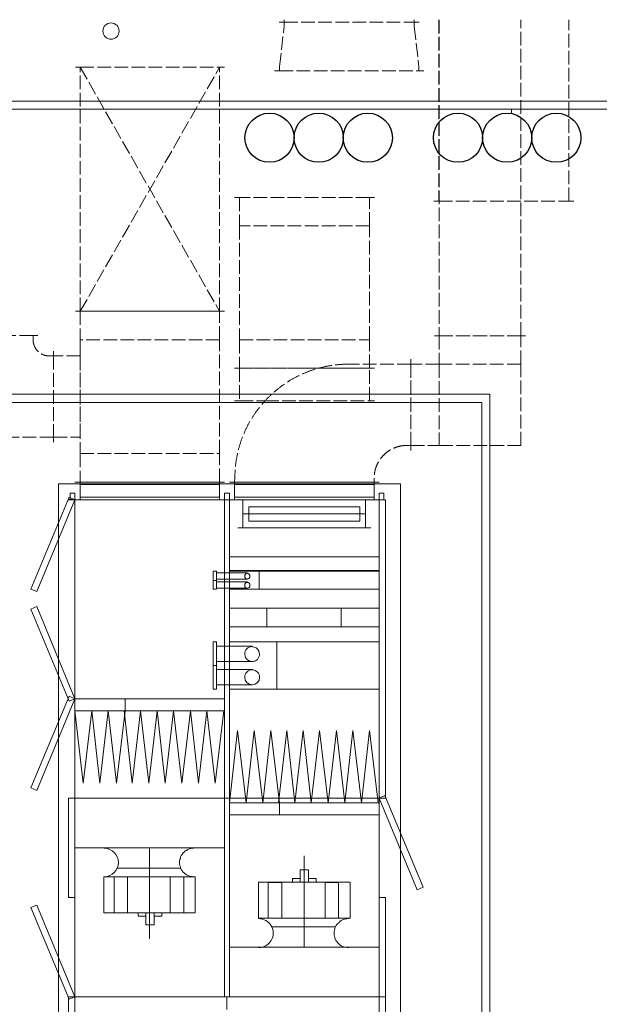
# Model space of a CAD drawing. Header units: millimetres. Extents: x -300186 to 535068, y -28581 to 763298.
# Tile 396 of 405: x 147694 to 151255, y 372429 to 378483. Entities that reach past the tile are written whole.
import ezdxf

# ---------------------------------------------------------------- set-up
doc = ezdxf.new("R2010")
doc.units = ezdxf.units.MM
doc.header["$LTSCALE"] = 10
doc.linetypes.add('ACAD_ISO02W100', pattern=[15, 12, -3])
for name, color, linetype, lineweight in [('koty', 6, 'Continuous', 9), ('NS_tenka', 252, 'Continuous', 18), ('NS_tlusta', 252, 'Continuous', 18)]:
    doc.layers.add(name, color=color, linetype=linetype, lineweight=lineweight)
doc.layers.add('netisk', color=30, linetype='Continuous', plot=False)
doc.layers.add('popisky', color=6, linetype='Continuous')

# ---------------------------------------------------------------- blocks, each defined once
blk = doc.blocks.new('A$C12ac11e3')
for p, q in [((3115.2, 6051.9), (3112.6, 6026.9)), ((3971.2, 6051.9), (3971.2, 6026.9))]:
    blk.add_line(p, q)
at = {"linetype": 'ByBlock', "lineweight": -2}
blk.add_lwpolyline([(2165, 8576.9), (2135, 8576.9)], dxfattribs=at)
at = {"layer": 'NS_tenka', "linetype": 'ACAD_ISO02W100', "ltscale": 0.7}
for p, q in [((3417.6, 8854.5), (3387.6, 8854.5)), ((3417.6, 8854.5), (3387.6, 8854.5)), ((3417.6, 8869.7), (3417.6, 8854.5)), ((3417.6, 8829.5), (3417.6, 8854.5)), ((3417.6, 8854.5), (4217.6, 8854.5)), ((3417.6, 8854.5), (3417.6, 8854.5)), ((3417.6, 8854.5), (4217.6, 8854.5)), ((4217.6, 8854.5), (4217.6, 8869.7)), ((4217.6, 8829.5), (4217.6, 8854.5)), ((4217.6, 8854.5), (4247.6, 8854.5)), ((4217.6, 8854.5), (4217.6, 8854.5)), ((4217.6, 8854.5), (4247.6, 8854.5)), ((4367.9, 8869.7), (4367.9, 7754.5)), ((4371.2, 8869.7), (4371.2, 6926.9)), ((4871.2, 6926.9), (4871.2, 8869.7)), ((5167.9, 7754.5), (5167.9, 8869.7)), ((3389.6, 8579.5), (3417.6, 8829.5)), ((4217.6, 8829.5), (4245.6, 8579.5)), ((3389.6, 8554.5), (3359.6, 8554.5)), ((3389.6, 8579.5), (3389.6, 8554.5)), ((3389.6, 8554.5), (3389.6, 8554.5)), ((3389.6, 8554.5), (4245.6, 8554.5)), ((4245.6, 8579.5), (4245.6, 8554.5)), ((4245.6, 8554.5), (4245.6, 8554.5)), ((4245.6, 8554.5), (4275.6, 8554.5)), ((3143.2, 7776.9), (3113.2, 7776.9)), ((3943.2, 7776.9), (3143.2, 7776.9)), ((3143.2, 7776.9), (3143.2, 7601.9)), ((3943.2, 7601.9), (3943.2, 7776.9)), ((3943.2, 7776.9), (3973.2, 7776.9)), ((4367.9, 7754.5), (4337.9, 7754.5)), ((4367.9, 7754.5), (5167.9, 7754.5)), ((5167.9, 7754.5), (5197.9, 7754.5)), ((3943.2, 7601.9), (3143.2, 7601.9)), ((3143.2, 7601.9), (3143.2, 6901.9)), ((3143.2, 7601.9), (3143.2, 6901.9)), ((3943.2, 7601.9), (3143.2, 7601.9)), ((3943.2, 6901.9), (3943.2, 7601.9)), ((2165, 7076.9), (2135, 7076.9)), ((3021, 7076.9), (2165, 7076.9)), ((2165, 7076.9), (2165, 6901.9)), ((3021, 6901.9), (3021, 7076.9)), ((3021, 7076.9), (3051, 7076.9)), ((1875.1, 6927.3), (1375.1, 6927.3)), ((1875.1, 6902.3), (1875.1, 6927.3)), ((1875.1, 6927.3), (1905.1, 6927.3)), ((1875.1, 6927.3), (1875.1, 6927.3)), ((2165, 6901.9), (2165, 6201.9)), ((3021, 6901.9), (2165, 6901.9)), ((2165, 6901.9), (2165, 6201.9)), ((3021, 6201.9), (3021, 6901.9)), ((3021, 6201.9), (3021, 6901.9)), ((3143.2, 6901.9), (3943.2, 6901.9)), ((3143.2, 6901.9), (3143.2, 6726.9)), ((3943.2, 6726.9), (3943.2, 6901.9)), ((4371.2, 6926.9), (4341.2, 6926.9)), ((4371.2, 6926.9), (4341.2, 6926.9)), ((4871.2, 6926.9), (4371.2, 6926.9)), ((4371.2, 6926.9), (4371.2, 6751.9)), ((4371.2, 6926.9), (4871.2, 6926.9)), ((4871.2, 6751.9), (4871.2, 6926.9)), ((4871.2, 6926.9), (4901.2, 6926.9)), ((4871.2, 6926.9), (4901.2, 6926.9)), ((1975.1, 6802.3), (2000.1, 6802.3)), ((2000.1, 6802.3), (2000.1, 6832.3)), ((2000.1, 6802.3), (2000.1, 6832.3)), ((2000.1, 6802.3), (2000.1, 6802.3)), ((2000.1, 6802.3), (2000.1, 6302.3)), ((2165, 6802.3), (2000.1, 6802.3)), ((2000.1, 6802.3), (2000.1, 6302.3)), ((2165, 6802.3), (2165, 6832.3)), ((2165, 6302.3), (2165, 6802.3)), ((4196.2, 6751.9), (4196.2, 6781.9)), ((4196.2, 6751.9), (4196.2, 6781.9)), ((3143.2, 6726.9), (3113.2, 6726.9)), ((3143.2, 6726.9), (3113.2, 6726.9)), ((3143.2, 6726.9), (3943.2, 6726.9)), ((3629.8, 6726.9), (3143.2, 6726.9)), ((3143.2, 6726.9), (3143.2, 6526.9)), ((3943.2, 6726.9), (3629.8, 6726.9)), ((4196.2, 6751.9), (3815.2, 6751.9)), ((3943.2, 6726.9), (3973.2, 6726.9)), ((3943.2, 6726.9), (3973.2, 6726.9)), ((3943.2, 6526.9), (3943.2, 6726.9)), ((4196.2, 6751.9), (4196.2, 6751.9)), ((4196.2, 6251.9), (4196.2, 6751.9)), ((4196.2, 6751.9), (4196.2, 6251.9)), ((4371.2, 6751.9), (4196.2, 6751.9)), ((4371.2, 6751.9), (4371.2, 6251.9)), ((4871.2, 6751.9), (4371.2, 6751.9)), ((4371.2, 6751.9), (4371.2, 6251.9)), ((4871.2, 6251.9), (4871.2, 6751.9)), ((4871.2, 6251.9), (4871.2, 6751.9)), ((3143.2, 6526.9), (3113.2, 6526.9)), ((3143.2, 6526.9), (3301.1, 6526.9)), ((3301.1, 6526.9), (3943.2, 6526.9)), ((3943.2, 6526.9), (3973.2, 6526.9)), ((2000.1, 6302.3), (1250.1, 6302.3)), ((2000.1, 6302.3), (2000.1, 6272.3)), ((2000.1, 6302.3), (2000.1, 6302.3)), ((2000.1, 6302.3), (2000.1, 6272.3)), ((2000.1, 6302.3), (2165, 6302.3)), ((4171.2, 6251.9), (4196.2, 6251.9)), ((4196.2, 6251.9), (4196.2, 6251.9)), ((4196.2, 6251.9), (4196.2, 6221.9)), ((4196.2, 6251.9), (4196.2, 6221.9)), ((4196.2, 6251.9), (4371.2, 6251.9)), ((4371.2, 6251.9), (4871.2, 6251.9)), ((4371.2, 6251.9), (4871.2, 6251.9)), ((2165, 6201.9), (2165, 6026.9)), ((2165, 6201.9), (3021, 6201.9)), ((2165, 6201.9), (3021, 6201.9)), ((3021, 6026.9), (3021, 6201.9))]:
    blk.add_line(p, q, dxfattribs=at)
at = {"layer": 'NS_tenka', "ltscale": 0.7}
for p, q in [((3052, 6026.9), (2132.1, 6026.9)), ((2165, 6026.9), (2135, 6026.9)), ((2165, 6012), (3020.4, 6012))]:
    blk.add_line(p, q, dxfattribs=at)
at = {"layer": 'NS_tenka'}
for p, q in [((2165, 6026.9), (2165, 5917.1)), ((2165, 5934.9), (2165, 6012)), ((3020.4, 6026.9), (3020.4, 5917.1)), ((3020.4, 6012), (3020.4, 5934.9)), ((3021, 6026.9), (3051, 6026.9)), ((4000.9, 6026.9), (3082.9, 6026.9)), ((4000.9, 6026.9), (3082.9, 6026.9)), ((3112.6, 6026.9), (3112.6, 5917.1)), ((3112.6, 6026.9), (3112.6, 5917.1)), ((3112.6, 5934.9), (3112.6, 6012)), ((3112.6, 6012), (3971.2, 6012)), ((3112.6, 5934.9), (3112.6, 6012)), ((3112.6, 6012), (3971.2, 6012)), ((3971.2, 6026.9), (3971.2, 5917.1)), ((3971.2, 6026.9), (3971.2, 5917.1)), ((3971.2, 6012), (3971.2, 5934.9)), ((3971.2, 6012), (3971.2, 5934.9)), ((2096.5, 5934.9), (1861.7, 5368.4)), ((2132.1, 5917.1), (2096.5, 5934.9)), ((2102.4, 5917.1), (2102.4, 5958.7)), ((2102.4, 5958.7), (2132.1, 5958.7)), ((2132.1, 5958.7), (2132.1, 5917.1)), ((3020.4, 5934.9), (2165, 5934.9)), ((3052, 5917.1), (3052, 5958.7)), ((3052, 5958.7), (3082.9, 5958.7)), ((3052, 5917.1), (3052, 5958.7)), ((3052, 5958.7), (3082.9, 5958.7)), ((3082.9, 5958.7), (3082.9, 5917.1)), ((3082.9, 5958.7), (3082.9, 5917.1)), ((3971.2, 5934.9), (3112.6, 5934.9)), ((3971.2, 5934.9), (3112.6, 5934.9)), ((4000.9, 5917.1), (4000.9, 5958.7)), ((4000.9, 5958.7), (4030.6, 5958.7)), ((4030.6, 5958.7), (4030.6, 5917.1)), ((1897.5, 5353.6), (2132.1, 5917.1)), ((2093.5, 5917.1), (2093.5, 5920.1)), ((2093.5, 5920.1), (2132.1, 5920.1)), ((2132.1, 5917.1), (2093.5, 5917.1)), ((2132.1, 5917.1), (2102.4, 5917.1)), ((2132.1, 5920.1), (2132.1, 5917.1)), ((2132.1, 4084.2), (2132.1, 5917.1)), ((2132.1, 5917.1), (3052, 5917.1)), ((3052, 5917.1), (2132.1, 5917.1)), ((3052, 5917.1), (3052, 4084.2)), ((3082.9, 5917.1), (3052, 5917.1)), ((3052, 5917.1), (3052, 4084.2)), ((3082.9, 5917.1), (3052, 5917.1)), ((3082.9, 5917.1), (3052, 5917.1)), ((3082.9, 4084.2), (3082.9, 5917.1)), ((3082.9, 4084.2), (3082.9, 5917.1)), ((3082.9, 5917.1), (4000.9, 5917.1)), ((4000.9, 5917.1), (3082.9, 5917.1)), ((4000.9, 5917.1), (3082.9, 5917.1)), ((3133.4, 5917.1), (3950.5, 5917.1)), ((3133.4, 5917.1), (3950.5, 5917.1)), ((3163, 5745.1), (3163, 5917.1)), ((3163, 5745.1), (3163, 5917.1)), ((3201.8, 5786.6), (3201.8, 5875.6)), ((3201.8, 5875.6), (3882, 5875.6)), ((3201.8, 5786.6), (3201.8, 5875.6)), ((3201.8, 5875.6), (3882, 5875.6)), ((3882, 5875.6), (3882, 5786.6)), ((3882, 5875.6), (3882, 5786.6)), ((3917.6, 5745.1), (3917.6, 5917.1)), ((3917.6, 5745.1), (3917.6, 5917.1)), ((4000.9, 5917.1), (4000.9, 4084.2)), ((4040.7, 5917.1), (4000.9, 5917.1)), ((4000.9, 5917.1), (4000.9, 4084.2)), ((4030.6, 5917.1), (4000.9, 5917.1)), ((4040.7, 4084.2), (4040.7, 5917.1)), ((3917.6, 5831.1), (3163, 5831.1)), ((3917.6, 5831.1), (3163, 5831.1)), ((3917.6, 5831.1), (3163, 5831.1)), ((3917.6, 5831.1), (3163, 5831.1)), ((3882, 5786.6), (3201.8, 5786.6)), ((3882, 5786.6), (3201.8, 5786.6)), ((3133.4, 5745.1), (3950.5, 5745.1)), ((3133.4, 5745.1), (3950.5, 5745.1)), ((3082.9, 5484.1), (3082.9, 5567.1)), ((3082.9, 5567.1), (4000.9, 5567.1)), ((4000.9, 5567.1), (4000.9, 5484.1)), ((3002.6, 5478.2), (2981.8, 5478.2)), ((2981.8, 5478.2), (2981.8, 5421.8)), ((3002.6, 5421.8), (3002.6, 5478.2)), ((3192.7, 5468.3), (3002.6, 5468.3)), ((4000.9, 5484.1), (3082.9, 5484.1)), ((3082.9, 5368.4), (3082.9, 5478.2)), ((3082.9, 5478.2), (4000.9, 5478.2)), ((3264.1, 5368.4), (3264.1, 5478.2)), ((3264.1, 5478.2), (4000.9, 5478.2)), ((4000.9, 5478.2), (4000.9, 5368.4)), ((4000.9, 5478.2), (4000.9, 5368.4)), ((3002.6, 5421.8), (2981.8, 5421.8)), ((2981.8, 5421.8), (2981.8, 5368.4)), ((2981.8, 5421.8), (3002.6, 5421.8)), ((3192.7, 5430.7), (3002.6, 5430.7)), ((3002.6, 5368.4), (3002.6, 5421.8)), ((3192.7, 5412.9), (3002.6, 5412.9)), ((1861.7, 5368.4), (1897.5, 5353.6)), ((2981.8, 5368.4), (3002.6, 5368.4)), ((3192.7, 5374.4), (3002.6, 5374.4)), ((4000.9, 5368.4), (3082.9, 5368.4)), ((4000.9, 5368.4), (3264.1, 5368.4)), ((1861.7, 5245.8), (1897.5, 5261.6)), ((2096.5, 4680.3), (1861.7, 5245.8)), ((1897.5, 5261.6), (2132.1, 4695.1)), ((3082.9, 5137.1), (3082.9, 5252.7)), ((3082.9, 5252.7), (4000.9, 5252.7)), ((3082.9, 5137.1), (3082.9, 5252.7)), ((3082.9, 5252.7), (3311.6, 5252.7)), ((3311.6, 5252.7), (3311.6, 5137.1)), ((3769.1, 5137.1), (3769.1, 5252.7)), ((3769.1, 5252.7), (4000.9, 5252.7)), ((4000.9, 5252.7), (4000.9, 5137.1)), ((4000.9, 5252.7), (4000.9, 5137.1)), ((4000.9, 5137.1), (3082.9, 5137.1)), ((3311.6, 5137.1), (3082.9, 5137.1)), ((4000.9, 5137.1), (3769.1, 5137.1)), ((3002.6, 5045.1), (2981.8, 5045.1)), ((2981.8, 5045.1), (2981.8, 4899.8)), ((3002.6, 4899.8), (3002.6, 5045.1)), ((3082.9, 4754.5), (3082.9, 5045.1)), ((3082.9, 5045.1), (4000.9, 5045.1)), ((3373.4, 4754.5), (3373.4, 5045.1)), ((3373.4, 5045.1), (4000.9, 5045.1)), ((4000.9, 5045.1), (4000.9, 4754.5)), ((4000.9, 5045.1), (4000.9, 4754.5)), ((3222.6, 5018.4), (3002.6, 5018.4)), ((3222.6, 4923.5), (3002.6, 4923.5)), ((3002.6, 4899.8), (2981.8, 4899.8)), ((2981.8, 4899.8), (2981.8, 4754.5)), ((2981.8, 4899.8), (3002.6, 4899.8)), ((3002.6, 4754.5), (3002.6, 4899.8)), ((3222.6, 4875.1), (3002.6, 4875.1)), ((2981.8, 4754.5), (3002.6, 4754.5)), ((3222.6, 4781.2), (3002.6, 4781.2)), ((4000.9, 4754.5), (3082.9, 4754.5)), ((4000.9, 4754.5), (3373.4, 4754.5)), ((2096.5, 4710), (1861.7, 4146.4)), ((1897.5, 4131.6), (2132.1, 4695.1)), ((2132.1, 4695.1), (2096.5, 4710)), ((2132.1, 4695.1), (2096.5, 4680.3)), ((3052, 4695.1), (2132.1, 4695.1)), ((2132.1, 4695.1), (2132.1, 4621)), ((2441, 4695.1), (2132.1, 4695.1)), ((2441, 4695.1), (2441, 4621)), ((3052, 4695.1), (2441, 4695.1)), ((2441, 4621), (2441, 4695.1)), ((3052, 4621), (3052, 4695.1)), ((2132.1, 4621), (2441, 4621)), ((2132.1, 4621), (2182.8, 4176.1)), ((2236.4, 4621), (2182.8, 4176.1)), ((2236.4, 4621), (2285.8, 4176.1)), ((2337.2, 4621), (2285.8, 4176.1)), ((2337.2, 4621), (2387.7, 4176.1)), ((2441, 4621), (2387.7, 4176.1)), ((2434.1, 4621), (2483.6, 4176.1)), ((2441, 4621), (3052, 4621)), ((2536.2, 4621), (2483.6, 4176.1)), ((2536.2, 4621), (2586.6, 4176.1)), ((2637.3, 4621), (2586.6, 4176.1)), ((2637.3, 4621), (2687.7, 4176.1)), ((2738.1, 4621), (2687.7, 4176.1)), ((2738.1, 4621), (2788.8, 4176.1)), ((2842.2, 4621), (2788.8, 4176.1)), ((2842.2, 4621), (2892.6, 4176.1)), ((2943.3, 4621), (2892.6, 4176.1)), ((2943.3, 4621), (2993.7, 4176.1)), ((3047.1, 4621), (2993.7, 4176.1)), ((3082.9, 4054.5), (3130.4, 4499.4)), ((3183.8, 4054.5), (3130.4, 4499.4)), ((3183.8, 4054.5), (3234.4, 4499.4)), ((3287.8, 4054.5), (3234.4, 4499.4)), ((3287.8, 4054.5), (3335.3, 4499.4)), ((3388.9, 4054.5), (3335.3, 4499.4)), ((3383, 4054.5), (3433.4, 4499.4)), ((3483.8, 4054.5), (3433.4, 4499.4)), ((3483.8, 4054.5), (3534.5, 4499.4)), ((3584.9, 4054.5), (3534.5, 4499.4)), ((3584.9, 4054.5), (3635.3, 4499.4)), ((3689, 4054.5), (3635.3, 4499.4)), ((3689, 4054.5), (3739.4, 4499.4)), ((3789.8, 4054.5), (3739.4, 4499.4)), ((3789.8, 4054.5), (3840.5, 4499.4)), ((3893.9, 4054.5), (3840.5, 4499.4)), ((3893.9, 4054.5), (3941.8, 4499.4)), ((3995, 4054.5), (3941.8, 4499.4)), ((1861.7, 4146.4), (1897.5, 4131.6)), ((2093.5, 3473.2), (2093.5, 4084.2)), ((2093.5, 4084.2), (2132.1, 4084.2)), ((2132.1, 2862.2), (2132.1, 4084.2)), ((2132.1, 4084.2), (3052, 4084.2)), ((2132.1, 4084.2), (2132.1, 3473.2)), ((3052, 4084.2), (2132.1, 4084.2)), ((3052, 4084.2), (3052, 2862.2)), ((3082.9, 4084.2), (3052, 4084.2)), ((3052, 4084.2), (3052, 2862.2)), ((3052, 4084.2), (3082.9, 4084.2)), ((3082.9, 2862.2), (3082.9, 4084.2)), ((3082.9, 2862.2), (3082.9, 4084.2)), ((3082.9, 4084.2), (4000.9, 4084.2)), ((4000.9, 4084.2), (3082.9, 4084.2)), ((4000.9, 4084.2), (4036.5, 4099)), ((4000.9, 4084.2), (4000.9, 2862.2)), ((4235.5, 3520.6), (4000.9, 4084.2)), ((4040.7, 4084.2), (4000.9, 4084.2)), ((4000.9, 4084.2), (4040.7, 4084.2)), ((4036.5, 4099), (4271.3, 3535.4)), ((3082.9, 3980.3), (3082.9, 4054.5)), ((3082.9, 4054.5), (3388.9, 4054.5)), ((3388.9, 3980.3), (3388.9, 4054.5)), ((3388.9, 4054.5), (4000.9, 4054.5)), ((3388.9, 4054.5), (3388.9, 3980.3)), ((4000.9, 4054.5), (4000.9, 3980.3)), ((4000.9, 3980.3), (3082.9, 3980.3)), ((3388.9, 3980.3), (3082.9, 3980.3)), ((4000.9, 3980.3), (3388.9, 3980.3)), ((3052, 3778.7), (2132.1, 3778.7)), ((2310.5, 3778.7), (2871.9, 3778.7)), ((2589.6, 3218.1), (2589.6, 3775.7)), ((2804.9, 3753.2), (2796.7, 3746.8)), ((2810.6, 3758.9), (2804.9, 3753.2)), ((2818.5, 3762.8), (2810.6, 3758.9)), ((2826.9, 3768), (2818.5, 3762.8)), ((2835.5, 3771.5), (2826.9, 3768)), ((2844.4, 3773.7), (2835.5, 3771.5)), ((2854.3, 3775.2), (2844.4, 3773.7)), ((2863, 3775.7), (2854.3, 3775.2)), ((2774.5, 3697.3), (2774, 3688.2)), ((2776, 3706.5), (2774.5, 3697.3)), ((2780.2, 3713.4), (2776, 3706.5)), ((2781.6, 3723.8), (2780.2, 3713.4)), ((2785.8, 3731.9), (2781.6, 3723.8)), ((2790.8, 3738.1), (2785.8, 3731.9)), ((2796.7, 3746.8), (2790.8, 3738.1)), ((3540.4, 3728.2), (3540.4, 3167.7)), ((2396.6, 3654.1), (2782.9, 3654.1)), ((2774, 3688.2), (2774.5, 3679)), ((2774.5, 3679), (2776, 3669.9)), ((2776, 3669.9), (2780.2, 3661.3)), ((2780.2, 3661.3), (2781.6, 3652.6)), ((2781.6, 3652.6), (2785.8, 3644.4)), ((2785.8, 3644.4), (2790.8, 3636.8)), ((2790.8, 3636.8), (2796.7, 3629.6)), ((3516.7, 3642.2), (3516.7, 3568.1)), ((3567.1, 3642.2), (3516.7, 3642.2)), ((3567.1, 3568.1), (3567.1, 3642.2)), ((2310.5, 3378.2), (2310.5, 3600.7)), ((2310.5, 3600.7), (2871.9, 3600.7)), ((2372.8, 3378.2), (2372.8, 3600.7)), ((2372.8, 3600.7), (2455.9, 3600.7)), ((2455.9, 3600.7), (2455.9, 3378.2)), ((2717.4, 3378.2), (2717.4, 3600.7)), ((2717.4, 3600.7), (2800.7, 3600.7)), ((2796.7, 3629.6), (2804.9, 3623.2)), ((2800.7, 3600.7), (2800.7, 3378.2)), ((2804.9, 3623.2), (2810.6, 3617.5)), ((2810.6, 3617.5), (2818.5, 3612.3)), ((2818.5, 3612.3), (2826.9, 3608.4)), ((2826.9, 3608.4), (2835.5, 3604.9)), ((2835.5, 3604.9), (2844.4, 3602.7)), ((2844.4, 3602.7), (2854.3, 3601.2)), ((2854.3, 3601.2), (2863, 3600.7)), ((2863, 3600.7), (2863.2, 3600.7)), ((2871.9, 3600.7), (2871.9, 3378.2)), ((3469, 3588.8), (3469, 3568.1)), ((3516.7, 3588.8), (3469, 3588.8)), ((3516.7, 3568.1), (3516.7, 3588.8)), ((3567.1, 3588.8), (3567.1, 3568.1)), ((3614.6, 3588.8), (3567.1, 3588.8)), ((3614.6, 3568.1), (3614.6, 3588.8)), ((3261.1, 3568.1), (3261.1, 3345.6)), ((3822.7, 3568.1), (3261.1, 3568.1)), ((3320.5, 3565.1), (3320.5, 3345.6)), ((3403.8, 3565.1), (3320.5, 3565.1)), ((3403.8, 3345.6), (3403.8, 3565.1)), ((3469, 3568.1), (3516.7, 3568.1)), ((3516.7, 3568.1), (3567.1, 3568.1)), ((3567.1, 3568.1), (3614.6, 3568.1)), ((3669.9, 3565.1), (3669.9, 3345.6)), ((3751.3, 3565.1), (3669.9, 3565.1)), ((3751.3, 3345.6), (3751.3, 3565.1)), ((3822.7, 3345.6), (3822.7, 3568.1)), ((4271.3, 3535.4), (4235.5, 3520.6)), ((2132.1, 3473.2), (2093.5, 3473.2)), ((4040.7, 3473.2), (4000.9, 3473.2)), ((4000.9, 3473.2), (4000.9, 2862.2)), ((4040.7, 2862.2), (4040.7, 3473.2)), ((1861.7, 3410.9), (1897.5, 3425.7)), ((2096.5, 2847.3), (1861.7, 3410.9)), ((1897.5, 3425.7), (2132.1, 2862.2)), ((2871.9, 3378.2), (2310.5, 3378.2)), ((2455.9, 3378.2), (2372.8, 3378.2)), ((2521.4, 3357.5), (2521.4, 3378.2)), ((2521.4, 3378.2), (2568.8, 3378.2)), ((2568.8, 3357.5), (2521.4, 3357.5)), ((2568.8, 3304.1), (2568.8, 3378.2)), ((2568.8, 3378.2), (2619.5, 3378.2)), ((2568.8, 3378.2), (2568.8, 3357.5)), ((2619.5, 3378.2), (2619.5, 3304.1)), ((2619.5, 3357.5), (2619.5, 3378.2)), ((2619.5, 3378.2), (2667, 3378.2)), ((2667, 3357.5), (2619.5, 3357.5)), ((2667, 3378.2), (2667, 3357.5)), ((2800.7, 3378.2), (2717.4, 3378.2)), ((3261.1, 3345.6), (3822.7, 3345.6)), ((3320.5, 3345.6), (3403.8, 3345.6)), ((3669.9, 3345.6), (3751.3, 3345.6)), ((3768.8, 3330.8), (3760.9, 3325.9)), ((3776.7, 3335), (3768.8, 3330.8)), ((3785.1, 3338.5), (3776.7, 3335)), ((3794, 3340.7), (3785.1, 3338.5)), ((3803.2, 3342.2), (3794, 3340.7)), ((3812.3, 3342.7), (3803.2, 3342.2)), ((2619.5, 3304.1), (2568.8, 3304.1)), ((3344.2, 3292.2), (3733.5, 3292.2)), ((3726.6, 3272.2), (3725.1, 3263.1)), ((3729, 3281.4), (3726.6, 3272.2)), ((3732.2, 3290), (3729, 3281.4)), ((3736.4, 3298.2), (3732.2, 3290)), ((3741.4, 3306.1), (3736.4, 3298.2)), ((3747.1, 3313.2), (3741.4, 3306.1)), ((3753.7, 3317.9), (3747.1, 3313.2)), ((3760.9, 3325.9), (3753.7, 3317.9)), ((3725.1, 3263.1), (3724.6, 3253.7)), ((3724.6, 3253.7), (3725.1, 3243.8)), ((3725.1, 3243.8), (3726.6, 3235.4)), ((3726.6, 3235.4), (3728.8, 3226.2)), ((3728.8, 3226.2), (3732.2, 3217.6)), ((3732.2, 3217.6), (3736.2, 3209.2)), ((3736.2, 3209.2), (3741.1, 3201.5)), ((4000.9, 3167.7), (3082.9, 3167.7)), ((3261.1, 3167.7), (3822.7, 3167.7)), ((3741.1, 3201.5), (3747.1, 3194.1)), ((3747.1, 3194.1), (3753.5, 3187.7)), ((3753.5, 3187.7), (3760.7, 3181.8)), ((3760.7, 3181.8), (3768.8, 3176.6)), ((3768.8, 3176.6), (3776.5, 3172.4)), ((3776.5, 3172.4), (3785.1, 3169.1)), ((3785.1, 3169.1), (3793.8, 3166.7)), ((3793.8, 3166.7), (3802.9, 3165.2)), ((3802.9, 3165.2), (3812.1, 3164.7)), ((3812.1, 3164.7), (3812.3, 3164.7)), ((2093.5, 1026.2), (2093.5, 2862.2)), ((2093.5, 2862.2), (2132.1, 2862.2)), ((2132.1, 2862.2), (2096.5, 2847.3)), ((3052, 2862.2), (2132.1, 2862.2)), ((2132.1, 1026.2), (2132.1, 2862.2)), ((2132.1, 2862.2), (4000.9, 2862.2)), ((2132.1, 2862.2), (2132.1, 1026.2)), ((3052, 2862.2), (3082.9, 2862.2)), ((3065.1, 2785.1), (3065.1, 2862.2)), ((4000.9, 2862.2), (3082.9, 2862.2)), ((4000.9, 2862.2), (4000.9, 1026.2)), ((4040.7, 2862.2), (4000.9, 2862.2)), ((4000.9, 2862.2), (4000.9, 1026.2)), ((4000.9, 2862.2), (4040.7, 2862.2)), ((4040.7, 1026.2), (4040.7, 2862.2))]:
    blk.add_line(p, q, dxfattribs=at)
at = {"layer": 'NS_tenka', "linetype": 'ACAD_ISO02W100', "ltscale": 0.7}
for points in [[(2165, 8576.9), (3021, 8576.9)], [(2165, 7076.9), (2165, 8576.9)], [(2165, 8576.9), (3021, 7076.9)], [(2165, 7076.9), (3021, 8576.9)], [(3021, 7076.9), (3021, 8576.9)], [(3021, 8576.9), (3051, 8576.9)], [(2165, 7076.9), (2135, 7076.9)], [(2165, 7076.9), (3021, 7076.9)], [(3021, 7076.9), (3051, 7076.9)]]:
    blk.add_lwpolyline(points, dxfattribs=at)
for centre, radius, start, end in [((1975.1, 6902.3), 100, 180, 270), ((3815.2, 6051.9), 700, 90, 180), ((4171.2, 6051.9), 200, 90, 180)]:
    blk.add_arc(centre, radius, start, end, dxfattribs=at)
at = {"layer": 'NS_tenka'}
for centre, radius, start, end in [((3221.1, 4970), 45.5, 89.98305, 180.63636), ((3221.1, 4969), 45.5, 179.36364, 90.10843), ((2312, 3688.2), 87.5, 270.00989, 89.99011), ((3261.4, 3253.7), 89, 269.80471, 90.19529)]:
    blk.add_arc(centre, radius, start, end, dxfattribs=at)
for points in [[(3191.2, 5466.3), (3182.3, 5466.3), (3175.6, 5458.4), (3175.6, 5448.5)], [(3175.6, 5448.5), (3175.6, 5438.6), (3182.3, 5430.7), (3191.2, 5430.7)], [(3207.8, 5448.5), (3207.8, 5458.4), (3200.3, 5466.3), (3191.2, 5466.3)], [(3191.2, 5430.7), (3200.3, 5430.7), (3207.8, 5438.6), (3207.8, 5448.5)], [(3191.2, 5409.9), (3182.3, 5409.9), (3175.6, 5402), (3175.6, 5392.1)], [(3175.6, 5392.1), (3175.6, 5382.3), (3182.3, 5374.4), (3191.2, 5374.4)], [(3207.8, 5392.1), (3207.8, 5402), (3200.3, 5409.9), (3191.2, 5409.9)], [(3191.2, 5374.4), (3200.3, 5374.4), (3207.8, 5382.3), (3207.8, 5392.1)], [(3221.1, 4873.1), (3195.6, 4873.1), (3175.6, 4850.4), (3175.6, 4825.6)], [(3267.1, 4825.6), (3267.1, 4850.4), (3246.6, 4873.1), (3221.1, 4873.1)], [(3175.6, 4825.6), (3175.6, 4800.9), (3195.6, 4781.2), (3221.1, 4781.2)], [(3221.1, 4781.2), (3246.6, 4781.2), (3267.1, 4800.9), (3267.1, 4825.6)]]:
    blk.add_open_spline(points, degree=3, dxfattribs=at)
blk = doc.blocks.new('podklad')
at = {"layer": 'netisk', "color": 252}
for centre in [(141869.5, 456200), (142171.5, 456200), (142473.5, 456200), (143027.5, 456200), (143329.5, 456200), (143631.5, 456200)]:
    blk.add_circle(centre, 151, dxfattribs=at)
at = {"layer": 'NS_tenka', "color": 252}
for p, q in [((137200.6, 456425.7), (148082, 456425.7)), ((137250.6, 456375.7), (148081.7, 456375.7)), ((143357.1, 456348.5), (143357.1, 456375.7))]:
    blk.add_line(p, q, dxfattribs=at)
at = {"layer": 'NS_tlusta', "color": 252}
for p, q in [((143223.4, 454623.1), (137250.6, 454623.1)), ((143223.4, 447324.3), (143223.4, 454623.1)), ((143173.4, 454573.1), (137200.6, 454573.1)), ((143173.4, 447276.9), (143173.4, 454573.1))]:
    blk.add_line(p, q, dxfattribs=at)
blk.add_lwpolyline([(140573.4, 447956), (142673.4, 447956), (142673.4, 454073.1), (140573.4, 454073.1)], close=True, dxfattribs=at)
blk.add_circle((140895.1, 456855.7), 50, dxfattribs=at)
at = {"layer": 'koty', "color": 252}
blk.add_blockref('A$C12ac11e3', (138541.3, 448056), dxfattribs=at)

msp = doc.modelspace()

# ---------------------------------------------------------------- block references
at = {"layer": 'popisky', "lineweight": -3}
msp.add_blockref('podklad', (7359.275, -78443.138), dxfattribs=at)

doc.saveas('drawing.dxf')
